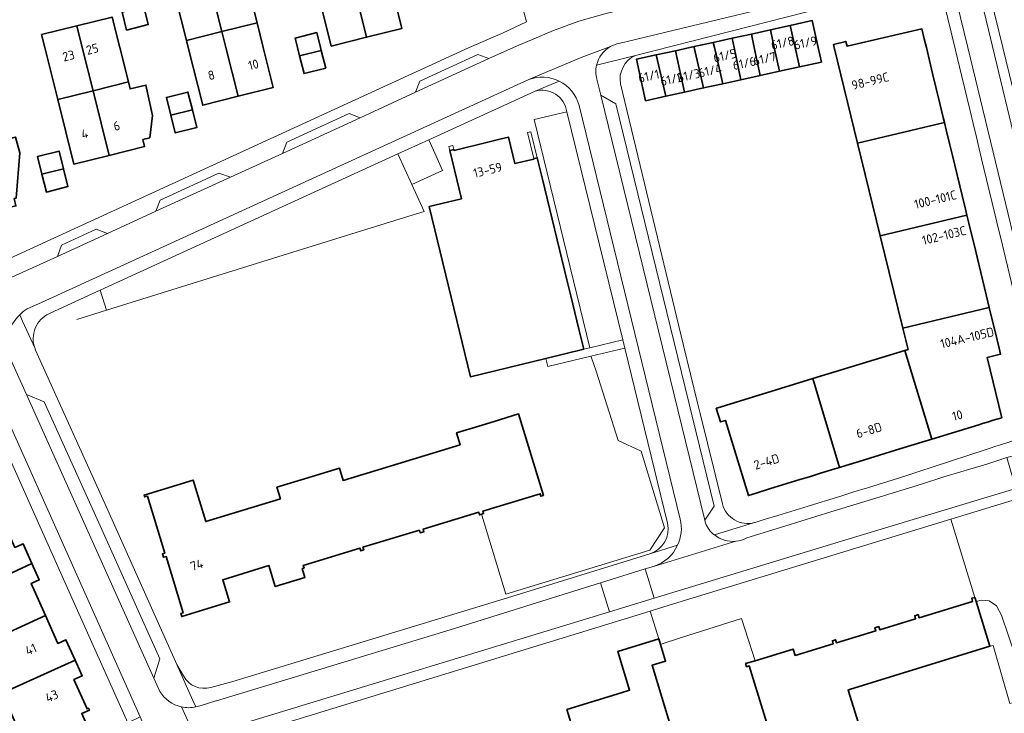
# Model space of a CAD drawing. Extents: x 150256 to 156914, y 461459 to 469481.
# Tile 387 of 656: x 156053 to 156199, y 463401 to 463504. Entities that reach past the tile are written whole.
import ezdxf
from ezdxf.enums import TextEntityAlignment as Align

# ---------------------------------------------------------------- set-up
doc = ezdxf.new("R2010")
doc.units = 0
doc.header["$LTSCALE"] = 0.75
for name, color, linetype, lineweight in [('B-RO-GR-BEPLANTING_CULTUUR_BODEMBEDEKKER-GV', 251, 'CONTINUOUS', 18), ('B-RO-IE-TERREINAFSCHEIDING_KUNSTMATIG_HEKWERK-G', 251, 'IE-TERREINAFSCHEIDING-KUNSTMATIG', 18), ('B-RO-IE-TERREINAFSCHEIDING_KUNSTMATIG_MUUR-GV', 251, 'CONTINUOUS', 18), ('B-RO-OG-BEBOUWING-GV', 6, 'CONTINUOUS', 35), ('B-RO-OG-BEBOUWING-T18', 1, 'CONTINUOUS', 18), ('B-RO-OG-TERREIN_CULTUURSCHEIDING-GV', 251, 'CONTINUOUS', 18), ('B-RO-VH-VERHARDING_ASFALT-GV', 251, 'CONTINUOUS', 18), ('B-RO-VH-VERHARDING_BETONSTRAATSTEEN-GV', 251, 'CONTINUOUS', 18), ('B-RO-VH-VERHARDING_TEGEL-GV', 251, 'CONTINUOUS', 18)]:
    doc.layers.add(name, color=color, linetype=linetype, lineweight=lineweight)
doc.styles.add('NLCS-ISO-M200-T18', font='NLCS-ISO.ttf', dxfattribs={"height": 360})
doc.linetypes.add('IE-TERREINAFSCHEIDING-KUNSTMATIG', pattern='A,4,[82,NLCS.SHX,S=0.75,R=90,X=0,Y=0],4,-2', length=10)

msp = doc.modelspace()

# ---------------------------------------------------------------- linework, layer by layer
at = {"layer": 'B-RO-GR-BEPLANTING_CULTUUR_BODEMBEDEKKER-GV'}
msp.add_lwpolyline([(156196.785, 463411.283), (156197.249, 463411.426), (156199.718, 463402.819), (156202.678, 463403.656), (156198.507, 463415.89), (156197.756, 463417.258), (156196.682, 463418.029), (156195.498, 463418.126), (156194.738, 463417.924)], close=True, dxfattribs=at)
at = {"layer": 'B-RO-IE-TERREINAFSCHEIDING_KUNSTMATIG_HEKWERK-G'}
for points in [[(156093.501, 463469.664), (156110.057, 463474.802)], [(156065.863, 463461.089), (156093.501, 463469.664)], [(156065.863, 463461.089), (156061.469, 463459.732)], [(156137.749, 463454.035), (156137.666, 463454.264)], [(156141.694, 463441.803), (156138.463, 463452.047), (156137.749, 463454.035)], [(156141.694, 463441.803), (156145.099, 463440.22)], [(156146.391, 463425.547), (156148.561, 463428.825), (156145.099, 463440.22)], [(156121.473, 463430.849), (156121.511, 463430.725)], [(156121.511, 463430.725), (156125.075, 463419.03)], [(156125.075, 463419.03), (156146.391, 463425.547)], [(156162.021, 463409.155), (156159.998, 463415.396), (156151.11, 463412.573), (156147.951, 463411.533)]]:
    msp.add_lwpolyline(points, dxfattribs=at)
at = {"layer": 'B-RO-IE-TERREINAFSCHEIDING_KUNSTMATIG_MUUR-GV'}
for points in [[(156129.724, 463483.676), (156128.785, 463487.535), (156128.266, 463487.409), (156129.204, 463483.549)], [(156116.747, 463484.727), (156117.361, 463484.877), (156117.209, 463485.498), (156116.596, 463485.349)]]:
    msp.add_lwpolyline(points, close=True, dxfattribs=at)
at = {"layer": 'B-RO-OG-BEBOUWING-GV'}
for points in [[(156080.548, 463511.969), (156082.964, 463502.368), (156088.195, 463503.687), (156085.784, 463513.289)], [(156104.428, 463501.538), (156109.658, 463502.846), (156107.258, 463512.431), (156102.025, 463511.117)], [(156080.548, 463511.969), (156075.308, 463510.649), (156077.726, 463501.048), (156082.964, 463502.368)], [(156096.8, 463509.805), (156099.2, 463500.23), (156104.428, 463501.538), (156102.025, 463511.117)], [(156068.201, 463505.236), (156068.862, 463502.598), (156072.063, 463503.4), (156071.402, 463506.038)], [(156069.127, 463494.923), (156067.854, 463500), (156066.719, 463504.526), (156061.489, 463503.218), (156062.295, 463500), (156063.894, 463493.614)], [(156082.964, 463502.368), (156083.56, 463500), (156085.378, 463492.779), (156090.605, 463494.091), (156089.121, 463500), (156088.195, 463503.687)], [(156171.818, 463497.858), (156171.347, 463500), (156170.471, 463503.989), (156167.207, 463503.272), (156167.932, 463500), (156168.564, 463497.143)], [(156063.894, 463493.614), (156062.295, 463500), (156061.489, 463503.218), (156056.268, 463501.913), (156056.746, 463500), (156058.669, 463492.307)], [(156085.378, 463492.779), (156083.56, 463500), (156082.964, 463502.368), (156077.726, 463501.048), (156077.99, 463500), (156080.14, 463491.464)], [(156097.7, 463499.583), (156097.595, 463500), (156097.04, 463502.21), (156093.841, 463501.406), (156094.194, 463500), (156094.5, 463498.778)], [(156161.45, 463502.007), (156161.88, 463500), (156162.766, 463495.869), (156165.587, 463496.489), (156164.838, 463500), (156164.277, 463502.628)], [(156164.277, 463502.628), (156164.838, 463500), (156165.587, 463496.489), (156168.564, 463497.143), (156167.932, 463500), (156167.207, 463503.272)], [(156187.054, 463501.313), (156186.704, 463502.76), (156175.628, 463500.214), (156175.43, 463500.901), (156173.608, 463500.452), (156173.718, 463500), (156177.189, 463485.826), (156190.056, 463488.919), (156189.879, 463489.65), (156189.385, 463491.691), (156188.302, 463496.162), (156187.372, 463500)], [(156157.193, 463494.644), (156155.98, 463500), (156155.806, 463500.767), (156152.947, 463500.138), (156152.979, 463500), (156154.351, 463494.019)], [(156155.806, 463500.767), (156155.98, 463500), (156157.193, 463494.644), (156159.881, 463495.235), (156158.888, 463500), (156158.6, 463501.381)], [(156162.766, 463495.869), (156161.88, 463500), (156161.45, 463502.007), (156158.6, 463501.381), (156158.888, 463500), (156159.881, 463495.235)], [(156097.7, 463499.583), (156094.5, 463498.778), (156095.162, 463496.14), (156098.363, 463496.945)], [(156150.198, 463499.534), (156147.322, 463498.902), (156148.745, 463492.787), (156151.529, 463493.399)], [(156150.198, 463499.534), (156151.529, 463493.399), (156154.351, 463494.019), (156152.979, 463500), (156152.947, 463500.138), (156152.317, 463500)], [(156148.745, 463492.787), (156147.322, 463498.902), (156144.413, 463498.263), (156145.76, 463492.131)], [(156066.299, 463484.011), (156071.535, 463485.322), (156071.272, 463486.37), (156072.284, 463486.641), (156072.717, 463489.938), (156071.718, 463494.452), (156069.39, 463493.877), (156069.127, 463494.923), (156063.894, 463493.614)], [(156063.894, 463493.614), (156058.669, 463492.307), (156061.07, 463482.701), (156066.299, 463484.011)], [(156075.413, 463489.995), (156078.614, 463490.798), (156077.958, 463493.417), (156074.757, 463492.613)], [(156075.413, 463489.995), (156076.075, 463487.357), (156079.275, 463488.16), (156078.614, 463490.798)], [(156192.681, 463478.084), (156191.598, 463482.555), (156191.244, 463484.013), (156190.821, 463485.762), (156190.326, 463487.803), (156190.056, 463488.919), (156177.189, 463485.826), (156180.551, 463472.092), (156193.386, 463475.173), (156193.175, 463476.043)], [(156044.614, 463484.766), (156047.024, 463475.165), (156052.472, 463476.533), (156052.197, 463477.625), (156052.5, 463477.69), (156053.041, 463484.393), (156052.42, 463486.744), (156050.058, 463486.123)], [(156130.995, 463453.947), (156136.621, 463455.315), (156135.897, 463458.295), (156134.699, 463463.22), (156134.121, 463465.597), (156130.494, 463480.508), (156129.724, 463483.676), (156129.204, 463483.549), (156129.22, 463483.484), (156126.407, 463482.8), (156125.452, 463486.726), (156124.195, 463486.421), (156122.608, 463486.035), (156117.388, 463484.765), (156117.361, 463484.877), (156116.747, 463484.727), (156118.481, 463477.597), (156113.679, 463476.429), (156119.808, 463451.226)], [(156059.513, 463482.027), (156058.849, 463484.665), (156055.649, 463483.86), (156056.313, 463481.222)], [(156056.313, 463481.222), (156056.975, 463478.595), (156060.174, 463479.4), (156059.513, 463482.027)], [(156194.116, 463472.156), (156193.622, 463474.197), (156193.386, 463475.173), (156180.551, 463472.092), (156183.899, 463458.421), (156196.695, 463461.509), (156196.494, 463462.34), (156196, 463464.381), (156194.893, 463468.949), (156194.54, 463470.406)], [(156188.187, 463441.98), (156195.143, 463444.117), (156195.697, 463444.287), (156196.557, 463444.551), (156197.291, 463444.776), (156198.537, 463445.159), (156196.406, 463454.087), (156198.377, 463454.564), (156198.165, 463455.439), (156197.812, 463456.897), (156196.695, 463461.509), (156183.899, 463458.421), (156184.67, 463455.271), (156184.198, 463455.126)], [(156182.027, 463440.089), (156183.461, 463440.529), (156185.086, 463441.028), (156187.189, 463441.674), (156188.187, 463441.98), (156184.198, 463455.126), (156170.562, 463450.944), (156174.52, 463437.783), (156175.431, 463438.063), (156177.438, 463438.679)], [(156170.078, 463436.419), (156171.703, 463436.918), (156173.806, 463437.564), (156174.52, 463437.783), (156170.562, 463450.944), (156156.327, 463446.578), (156156.246, 463446.552), (156156.87, 463444.52), (156157.588, 463444.747), (156160.996, 463433.629), (156162.144, 463433.982), (156164.151, 463434.598), (156168.644, 463435.978)], [(156123.331, 463444.612), (156121.08, 463443.926), (156117.752, 463442.912), (156118.288, 463441.152), (156100.943, 463435.868), (156100.393, 463437.675), (156096.836, 463436.591), (156094.731, 463435.95), (156091.136, 463434.855), (156091.662, 463433.128), (156080.596, 463429.756), (156078.724, 463435.902), (156071.465, 463433.691), (156071.551, 463433.408), (156071.939, 463433.526), (156074.517, 463425.067), (156074.172, 463424.962), (156074.323, 463424.467), (156074.707, 463424.583), (156077.243, 463416.259), (156076.903, 463416.155), (156077.042, 463415.699), (156084.125, 463417.856), (156083.12, 463421.156), (156089.961, 463423.24), (156090.899, 463420.16), (156095.279, 463421.494), (156094.885, 463422.791), (156095.153, 463422.872), (156095.033, 463423.268), (156103.43, 463425.826), (156103.553, 463425.421), (156103.994, 463425.555), (156103.874, 463425.951), (156112.262, 463428.481), (156112.378, 463428.095), (156112.928, 463428.261), (156112.811, 463428.646), (156121.062, 463431.135), (156121.176, 463430.759), (156121.473, 463430.849), (156121.771, 463430.939), (156121.657, 463431.315), (156130.144, 463433.9), (156130.258, 463433.524), (156130.619, 463433.634), (156126.939, 463445.711)], [(156044.05, 463418.588), (156054.831, 463423.562), (156053.526, 463426.483), (156052.322, 463425.945), (156050.436, 463430.173), (156040.868, 463425.709)], [(156056.834, 463415.845), (156054.717, 463420.594), (156055.918, 463421.13), (156054.831, 463423.562), (156044.05, 463418.588), (156047.237, 463411.457)], [(156061.226, 463409.234), (156059.883, 463412.243), (156058.679, 463411.705), (156056.834, 463415.845), (156047.237, 463411.457), (156045.412, 463410.623), (156047.475, 463405.99), (156049.341, 463406.749), (156050.42, 463404.336)], [(156061.226, 463409.234), (156050.42, 463404.336), (156054.723, 463394.707), (156054.342, 463394.538), (156054.472, 463394.245), (156063.769, 463398.403), (156063.637, 463398.697), (156063.427, 463398.601), (156062.218, 463401.315), (156063.35, 463401.817), (156063.221, 463402.106), (156063.01, 463402.009), (156061.066, 463406.365), (156062.268, 463406.9)]]:
    msp.add_lwpolyline(points, close=True, dxfattribs=at)
for points in [[(156178.08, 463397.544), (156175.762, 463404.798), (156175.974, 463404.863), (156196.785, 463411.283), (156194.738, 463417.924), (156194.55, 463418.534), (156194.092, 463418.394), (156194.23, 463417.94), (156186.292, 463415.522), (156186.153, 463415.977), (156185.649, 463415.823), (156185.788, 463415.368), (156180.468, 463413.748), (156180.33, 463414.204), (156179.744, 463414.025), (156179.883, 463413.57), (156174.041, 463411.79), (156173.902, 463412.247), (156173.443, 463412.107), (156173.582, 463411.65), (156167.922, 463409.929), (156167.638, 463410.865), (156162.021, 463409.155), (156160.583, 463408.717), (156160.728, 463408.249), (156161.129, 463408.373), (156164.673, 463396.83)], [(156149.623, 463399.017), (156146.719, 463408.474), (156148.743, 463409.095), (156147.991, 463411.546), (156147.736, 463412.375), (156141.633, 463410.501), (156143.393, 463404.768), (156142.14, 463404.383), (156134.109, 463401.917), (156134.709, 463399.975)]]:
    msp.add_lwpolyline(points, dxfattribs=at)
at = {"layer": 'B-RO-OG-TERREIN_CULTUURSCHEIDING-GV'}
for points in [[(156195.824, 463512.195), (156196.867, 463507.511), (156198.695, 463500), (156203.085, 463481.967), (156205.853, 463483.099), (156205.775, 463483.402), (156203.845, 463490.937), (156202.932, 463494.528), (156201.549, 463500), (156200.907, 463502.54), (156200.04, 463505.982), (156199.176, 463509.425), (156187.915, 463555.145), (156187.436, 463556.907)], [(156134.709, 463399.975), (156134.109, 463401.917), (156142.14, 463404.383), (156143.393, 463404.768), (156141.633, 463410.501), (156147.736, 463412.375), (156146.47, 463416.497), (156087.654, 463398.476)]]:
    msp.add_lwpolyline(points, dxfattribs=at)
for points in [[(156064.954, 463464.034), (156065.863, 463461.089), (156093.501, 463469.664), (156110.057, 463474.802), (156112.977, 463475.707), (156111.146, 463479.708), (156109.069, 463484.248)], [(156200.598, 463433.061), (156199.584, 463432.755), (156191.003, 463430.129), (156194.55, 463418.534), (156194.738, 463417.924), (156195.498, 463418.126), (156196.682, 463418.029), (156197.756, 463417.258), (156198.507, 463415.89), (156202.678, 463403.656), (156203.718, 463403.613), (156204.361, 463416.356), (156201.864, 463432.181)]]:
    msp.add_lwpolyline(points, close=True, dxfattribs=at)
at = {"layer": 'B-RO-VH-VERHARDING_ASFALT-GV'}
for points in [[(156141.811, 463500.61), (156179.151, 463509.666), (156181.082, 463510.126), (156179.978, 463514.995), (156167.929, 463512.006), (156160.822, 463510.263), (156143.048, 463505.849), (156139.743, 463505.024), (156135.88, 463503.928), (156132.12, 463502.522), (156126.63, 463500.222), (156122.561, 463498.363), (156111.693, 463493.386), (156103.494, 463489.606), (156091.986, 463484.329)], [(156054.147, 463461.283), (156056.254, 463462.237), (156128.471, 463495.257), (156136.227, 463498.551), (156140.566, 463500.151)], [(156140.566, 463500.151), (156136.227, 463498.551), (156128.471, 463495.257)], [(156154.643, 463429.529), (156154.554, 463429.961), (156139.156, 463492.964), (156138.543, 463495.343)], [(156073.782, 463404.592), (156072.887, 463406.585), (156054.022, 463448.582), (156051.568, 463454.071), (156046.078, 463467.854), (156044.694, 463470.929), (156035.483, 463491.213), (156031.313, 463489.323), (156045.369, 463458.25), (156045.383, 463458.215), (156045.429, 463458.109), (156050.419, 463446.652), (156070.898, 463400.817), (156072.915, 463396.058), (156075.504, 463394.996), (156079.31, 463397.156), (156076.995, 463402.309)], [(156135.927, 463491.402), (156150.906, 463430.098)], [(156091.986, 463484.329), (156084.256, 463480.785), (156073.219, 463475.741), (156066.025, 463472.434), (156058.632, 463469.066), (156051.86, 463465.985)], [(156200.631, 463434.655), (156199.309, 463439.253), (156196.338, 463438.288), (156189.958, 463436.374), (156186.635, 463435.313), (156179.871, 463433.234), (156173.195, 463431.187), (156166.557, 463429.129), (156163.171, 463428.085), (156160.767, 463427.334)], [(156159.157, 463426.848), (156146.949, 463423.129), (156146.941, 463423.127), (156145.725, 463422.749), (156147.047, 463418.419), (156175.42, 463427.08), (156200.124, 463434.51), (156200.16, 463434.52), (156200.631, 463434.655)], [(156146.949, 463423.129), (156159.157, 463426.848)], [(156080.322, 463398.058), (156080.933, 463398.244), (156085.64, 463399.675), (156140.422, 463416.397), (156139.111, 463420.691), (156116.787, 463413.745), (156082.176, 463403.215), (156082.07, 463403.184)], [(156082.07, 463403.184), (156079.917, 463402.529)], [(156076.995, 463402.309), (156079.31, 463397.156)]]:
    msp.add_lwpolyline(points, dxfattribs=at)
for points in [[(156138.5, 463497.371, -0.2134211), (156140.566, 463500.151)], [(156140.566, 463500.151, -0.0777132), (156141.811, 463500.61)], [(156138.543, 463495.343, -0.1218029), (156138.5, 463497.371)], [(156128.471, 463495.257, -0.208222), (156132.971, 463495.036)], [(156132.971, 463495.036, -0.2173093), (156135.927, 463491.402)], [(156051.568, 463454.071, -0.2944017), (156053.028, 463460.423)], [(156053.028, 463460.423, -0.0591005), (156054.147, 463461.283)], [(156150.906, 463430.098, -0.1694103), (156150.514, 463426.249)], [(156155.956, 463427.787, -0.125975), (156154.643, 463429.529)], [(156159.157, 463426.848, -0.1971174), (156155.956, 463427.787)], [(156160.767, 463427.334, -0.096707), (156159.157, 463426.848)], [(156150.514, 463426.249, -0.2104647), (156146.949, 463423.129)], [(156076.995, 463402.309, -0.2026778), (156073.782, 463404.592)], [(156079.122, 463402.295, -0.1062514), (156076.995, 463402.309)], [(156079.917, 463402.529, -0.0401089), (156079.122, 463402.295)]]:
    msp.add_lwpolyline(points, format="xyb", dxfattribs=at)
at = {"layer": 'B-RO-VH-VERHARDING_BETONSTRAATSTEEN-GV'}
for points in [[(156209.413, 463430.603), (156209.598, 463429.775), (156210.044, 463426.944), (156210.096, 463426.499), (156214.434, 463398.979), (156214.437, 463398.959), (156214.622, 463397.736), (156218.198, 463398.262), (156216.053, 463412.035), (156213.151, 463430.231), (156211.622, 463439.337), (156211.458, 463440.342), (156210.831, 463443.466), (156209.378, 463449.364), (156203.658, 463473.262), (156194.409, 463511.702), (156194.213, 463512.213), (156193.889, 463512.857), (156193.689, 463513.186), (156193.462, 463513.511), (156193.129, 463513.92)], [(156193.129, 463513.92), (156193.462, 463513.511), (156193.689, 463513.186), (156193.889, 463512.857), (156194.213, 463512.213), (156194.409, 463511.702), (156203.658, 463473.262), (156209.378, 463449.364), (156210.831, 463443.466), (156211.458, 463440.342), (156211.622, 463439.337), (156213.151, 463430.231), (156216.053, 463412.035), (156218.198, 463398.262), (156219.698, 463398.483), (156217.545, 463412.213), (156214.63, 463430.467), (156213.076, 463439.746), (156212.935, 463440.59)], [(156212.288, 463443.824), (156210.855, 463449.637), (156207.782, 463462.482), (156205.151, 463473.48), (156203.085, 463481.967), (156198.695, 463500), (156196.867, 463507.511), (156195.824, 463512.195)], [(156191.896, 463506.684), (156193.513, 463500), (156206.202, 463447.534), (156206.371, 463446.674)]]:
    msp.add_lwpolyline(points, dxfattribs=at)
for points in [[(156122.561, 463498.363), (156120.893, 463498.955), (156112.299, 463495.019), (156111.693, 463493.386)], [(156139.156, 463492.964), (156154.554, 463429.961), (156155.939, 463432.069), (156141.375, 463491.664)], [(156142.378, 463456.684), (156134.084, 463490.502), (156129.272, 463489.364), (156137.52, 463455.53)], [(156103.494, 463489.606), (156101.823, 463490.21), (156092.631, 463485.974), (156091.986, 463484.329)], [(156113.64, 463486.343), (156109.069, 463484.248), (156111.146, 463479.708), (156115.693, 463481.789), (156114.336, 463484.8)], [(156084.256, 463480.785), (156082.556, 463481.411), (156073.855, 463477.393), (156073.219, 463475.741)], [(156066.025, 463472.434), (156064.379, 463473.08), (156059.243, 463470.727), (156058.632, 463469.066)], [(156056.63, 463447.524), (156054.022, 463448.582), (156072.887, 463406.585), (156073.803, 463409.422), (156065.201, 463428.574)], [(156140.422, 463416.397), (156147.047, 463418.419), (156145.725, 463422.749), (156139.111, 463420.691)]]:
    msp.add_lwpolyline(points, close=True, dxfattribs=at)
at = {"layer": 'B-RO-VH-VERHARDING_TEGEL-GV'}
for points in [[(156184.739, 463510.998), (156181.082, 463510.126), (156179.151, 463509.666), (156141.811, 463500.61)], [(156189.06, 463510.463), (156190.06, 463506.329), (156191.036, 463502.278), (156192.278, 463497.125), (156193.356, 463492.653), (156193.848, 463490.612), (156194.293, 463488.764), (156194.785, 463486.722), (156195.207, 463484.973), (156195.558, 463483.515), (156196.637, 463479.042), (156197.128, 463477.001)], [(156138.5, 463497.371), (156144.274, 463498.832), (156144.284, 463498.837), (156172.214, 463505.946), (156185.311, 463509.18)], [(156206.371, 463446.674), (156206.202, 463447.534), (156193.513, 463500), (156191.896, 463506.684)], [(156127.595, 463505.852), (156128.12, 463503.795), (156124.544, 463502.155), (156119.621, 463500), (156049.65, 463467.921)], [(156073.219, 463475.741), (156073.855, 463477.393), (156082.556, 463481.411), (156084.256, 463480.785), (156091.986, 463484.329), (156092.631, 463485.974), (156101.823, 463490.21), (156103.494, 463489.606), (156111.693, 463493.386), (156112.299, 463495.019), (156120.893, 463498.955), (156122.561, 463498.363), (156126.63, 463500.222), (156132.12, 463502.522), (156135.88, 463503.928), (156139.743, 463505.024)], [(156144.274, 463498.832), (156138.5, 463497.371)], [(156128.471, 463495.257), (156056.254, 463462.237), (156054.147, 463461.283)], [(156057.424, 463460.601), (156060.734, 463462.11), (156064.954, 463464.034), (156109.069, 463484.248), (156113.64, 463486.343), (156127.032, 463492.479), (156129.411, 463493.539), (156132.971, 463495.036)], [(156132.971, 463495.036), (156129.411, 463493.539)], [(156138.543, 463495.343), (156139.156, 463492.964), (156141.375, 463491.664), (156155.939, 463432.069), (156154.554, 463429.961), (156154.643, 463429.529)], [(156157.167, 463432.39), (156153.865, 463445.781), (156153.48, 463447.344), (156151.383, 463455.847), (156142.042, 463494.606)], [(156134.084, 463490.502), (156142.378, 463456.684), (156142.675, 463455.47), (156148.997, 463429.546)], [(156150.906, 463430.098), (156135.927, 463491.402)], [(156197.128, 463477.001), (156197.574, 463475.154), (156198.066, 463473.113), (156198.488, 463471.362), (156198.839, 463469.905), (156199.94, 463465.336), (156200.432, 463463.294), (156201.744, 463457.849), (156202.096, 463456.391), (156204.386, 463446.888), (156204.436, 463446.637), (156204.442, 463446.6), (156204.458, 463446.484), (156205.336, 463442.081)], [(156051.86, 463465.985), (156058.632, 463469.066), (156059.243, 463470.727), (156064.379, 463473.08), (156066.025, 463472.434), (156073.219, 463475.741)], [(156053.45, 463459.485), (156053.028, 463460.423)], [(156053.028, 463460.423), (156053.45, 463459.485), (156055.299, 463455.402)], [(156055.299, 463455.402), (156053.45, 463459.485)], [(156051.568, 463454.071), (156054.022, 463448.582), (156056.63, 463447.524), (156065.201, 463428.574), (156073.803, 463409.422), (156072.887, 463406.585), (156073.782, 463404.592)], [(156079.122, 463402.295), (156078.7, 463403.239), (156076.304, 463408.595), (156066.076, 463431.477), (156055.387, 463455.182)], [(156202.09, 463442.36), (156202.046, 463442.345), (156198.352, 463441.138), (156197.671, 463440.915), (156196.822, 463440.639), (156196.219, 463440.442), (156188.358, 463437.874), (156186.267, 463437.191), (156184.651, 463436.663), (156183.225, 463436.196), (156178.64, 463434.773), (156176.634, 463434.152), (156175.009, 463433.653), (156172.907, 463433.006), (156171.282, 463432.507), (156169.848, 463432.065), (156165.356, 463430.685), (156163.347, 463430.07)], [(156160.767, 463427.334), (156163.171, 463428.085), (156166.557, 463429.129), (156173.195, 463431.187), (156179.871, 463433.234), (156186.635, 463435.313), (156189.958, 463436.374), (156196.338, 463438.288), (156199.309, 463439.253), (156199.689, 463439.377), (156202.536, 463440.082)], [(156087.654, 463398.476), (156146.47, 463416.497), (156146.76, 463416.586), (156149.913, 463417.555), (156191.003, 463430.129), (156199.584, 463432.755), (156200.598, 463433.061), (156200.16, 463434.52), (156200.124, 463434.51), (156175.42, 463427.08), (156147.047, 463418.419), (156140.422, 463416.397), (156085.64, 463399.675)], [(156163.347, 463430.07), (156161.999, 463429.653), (156161.978, 463429.648), (156161.919, 463429.629), (156155.956, 463427.787)], [(156155.956, 463427.787), (156161.919, 463429.629)], [(156150.514, 463426.249), (156146.396, 463424.979), (156125.306, 463418.47), (156084.628, 463406.063), (156081.369, 463405.179)], [(156146.396, 463424.979), (156150.514, 463426.249)], [(156079.917, 463402.529), (156082.07, 463403.184), (156082.176, 463403.215), (156116.787, 463413.745), (156139.111, 463420.691), (156145.725, 463422.749), (156146.941, 463423.127), (156146.949, 463423.129)], [(156077.274, 463406.886), (156076.304, 463408.595), (156078.7, 463403.239), (156079.122, 463402.295)]]:
    msp.add_lwpolyline(points, dxfattribs=at)
for points in [[(156140.566, 463500.151, 0.2134211), (156138.5, 463497.371)], [(156141.811, 463500.61, 0.0777132), (156140.566, 463500.151)], [(156142.042, 463494.606, -0.3474382), (156144.274, 463498.832)], [(156138.5, 463497.371, 0.1218029), (156138.543, 463495.343)], [(156132.971, 463495.036, 0.208222), (156128.471, 463495.257)], [(156135.927, 463491.402, 0.2173093), (156132.971, 463495.036)], [(156129.411, 463493.539, -0.4563303), (156134.084, 463490.502)], [(156053.028, 463460.423, 0.2944017), (156051.568, 463454.071)], [(156054.147, 463461.283, 0.0591005), (156053.028, 463460.423)], [(156055.299, 463455.402, -0.396463), (156057.424, 463460.601)], [(156055.387, 463455.182, -0.0188088), (156055.299, 463455.402)], [(156161.919, 463429.629, -0.4244607), (156157.167, 463432.39)], [(156148.997, 463429.546, -0.3956529), (156146.396, 463424.979)], [(156150.514, 463426.249, 0.1694103), (156150.906, 463430.098)], [(156154.643, 463429.529, 0.125975), (156155.956, 463427.787)], [(156155.956, 463427.787, 0.1971174), (156159.157, 463426.848)], [(156159.157, 463426.848, 0.096707), (156160.767, 463427.334)], [(156146.949, 463423.129, 0.2104647), (156150.514, 463426.249)], [(156081.369, 463405.179, -0.3430429), (156077.274, 463406.886)], [(156073.782, 463404.592, 0.2026778), (156076.995, 463402.309)], [(156076.995, 463402.309, 0.1062514), (156079.122, 463402.295)], [(156079.122, 463402.295, 0.0401089), (156079.917, 463402.529)]]:
    msp.add_lwpolyline(points, format="xyb", dxfattribs=at)
for points in [[(156130.995, 463453.947), (156131.281, 463452.728), (156137.666, 463454.264), (156142.675, 463455.47), (156142.378, 463456.684), (156137.52, 463455.53), (156136.621, 463455.315)], [(156070.898, 463400.817), (156050.419, 463446.652), (156048.535, 463445.725), (156054.552, 463432.287), (156060.939, 463417.999), (156069.032, 463399.941)]]:
    msp.add_lwpolyline(points, close=True, dxfattribs=at)

# ---------------------------------------------------------------- texts
at = {"layer": 'B-RO-OG-BEBOUWING-T18', "style": 'NLCS-ISO-M200-T18'}
for s, rotation, p in [('25', 14.1, (156063.784, 463499.785)), ('61/8', 12.4, (156166.071, 463500.691)), ('61/9', 12.4, (156169.46, 463500.7)), ('23', 14, (156060.263, 463498.788)), ('61/5', 12.4, (156157.509, 463498.809)), ('61/7', 12.4, (156163.409, 463498.342)), ('10', 14.1, (156087.656, 463497.475)), ('61/6', 12.4, (156160.388, 463497.678)), ('8', 14.1, (156081.42, 463495.909)), ('61/1', 12.4, (156146.24, 463495.77)), ('61/2', 12.4, (156149.625, 463495.313)), ('61/3', 12.4, (156152.164, 463495.871)), ('61/4', 12.4, (156155.328, 463496.566)), ('98-99C', 13.8, (156179.051, 463495.041)), ('6', 14.1, (156067.397, 463488.409)), ('4', 14.1, (156062.654, 463487.221)), ('13-59', 13.7, (156122.365, 463481.859)), ('100-101C', 13.6, (156188.71, 463477.488)), ('102-103C', 13.6, (156189.996, 463472.174)), ('104A-105D', 13.5, (156193.42, 463457)), ('10', 13.6, (156191.976, 463445.507)), ('6-8D', 17.1, (156178.877, 463443.306)), ('2-4D', 17.1, (156163.697, 463438.643)), ('74', 16.9, (156079.265, 463423.346)), ('41', 24, (156054.683, 463410.845)), ('43', 24.1, (156057.777, 463403.921))]:
    msp.add_text(s, height=1.35, rotation=rotation, dxfattribs=at).set_placement(p, align=Align.MIDDLE)

doc.saveas('drawing.dxf')
